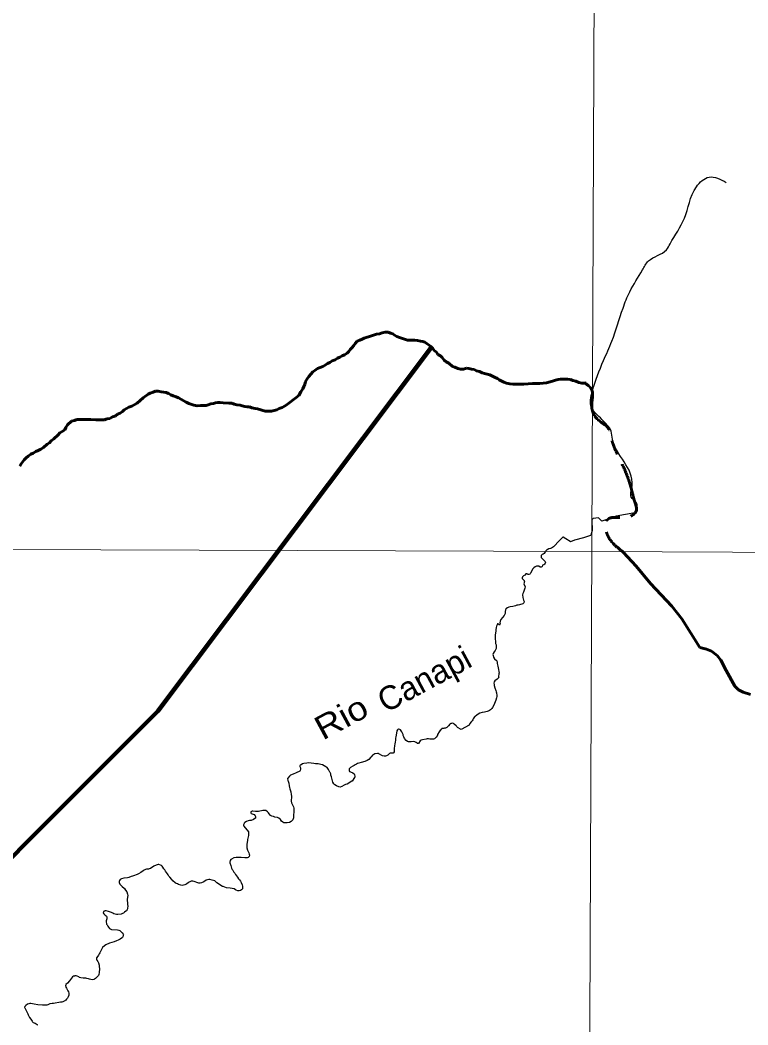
# Model space of a CAD drawing. Extents: x -1643653 to 4543381, y 1624270 to 13878484.
# Drawn here: x 652810 to 668190, y 8994810 to 9016030 of the extents above; entities that cross this region are included whole.
import ezdxf
from ezdxf.enums import TextEntityAlignment as Align

# ---------------------------------------------------------------- set-up
doc = ezdxf.new("R2010")
doc.units = 0
doc.header["$LTSCALE"] = 200
doc.linetypes.add('LONG_DASH_SHORT_DASH', pattern=[9.9, 6, -1.2, 1.5, -1.2])
for name, color, linetype, lineweight in [('1', 7, 'Continuous', 13), ('24', 7, 'Continuous', 25), ('60', 7, 'Continuous', 13), ('7', 7, 'LONG_DASH_SHORT_DASH', 60), ('9', 7, 'Continuous', 90)]:
    doc.layers.add(name, color=color, linetype=linetype, lineweight=lineweight)
doc.layers.add('49', color=7, linetype='Continuous')

msp = doc.modelspace()

# ---------------------------------------------------------------- linework, layer by layer
at = {"layer": '1'}
for points in [[(664968.2, 9023436.8), (664657.1, 8949509), (664397.1, 8890880.2)], [(565303.2, 9005146.6), (664889.8, 9004806.7), (719872.1, 9004543.9), (790635.8, 9004109)]]:
    msp.add_lwpolyline(points, dxfattribs=at)
at = {"layer": '24'}
for points in [[(665798.1, 9005626.6), (665405.1, 9005550.8), (665165.6, 9005466.5), (665101.5, 9005450.6), (665032.2, 9005519.9), (664921.3, 9005506.1), (664888.7, 9005478.8)], [(664888.7, 9005478.8), (664900.1, 9005251.2), (664869.8, 9005153.3), (664865.4, 9005145.8), (664717.4, 9005095.4), (664528.5, 9005045), (664441.2, 9005012.7), (664432.8, 9005015.5), (664343.5, 9005072.6), (664286.2, 9005107.2), (664280.8, 9005109), (664271.5, 9005101.5), (664208.7, 9005038.3), (664080.1, 9004905.7)], [(664080.1, 9004905.7), (664063.5, 9004888.7), (664040.8, 9004876.6), (664021.9, 9004870), (663980.2, 9004861.2), (663946.3, 9004843.8), (663931.6, 9004832.2), (663929.7, 9004827.5), (663925.3, 9004825.6), (663922.8, 9004820.1), (663917.9, 9004815.5), (663910.5, 9004801.1), (663899, 9004783.8), (663883.9, 9004765), (663863.8, 9004751.9), (663845.5, 9004742.3), (663830.7, 9004729.4), (663824.8, 9004721.3), (663819.7, 9004702.6), (663823.3, 9004691.5), (663824.1, 9004683.3), (663832.8, 9004668.7), (663842.4, 9004656.8), (663854.1, 9004648.1), (663869.6, 9004633.8), (663887.6, 9004620.7), (663907, 9004598.9), (663907, 9004598.9), (663910.9, 9004584.5), (663902.4, 9004543.4), (663900.7, 9004539.3), (663881.2, 9004529), (663848.8, 9004520.2), (663839.5, 9004493.6), (663833.8, 9004483.1), (663820.7, 9004477), (663803.2, 9004478.8), (663774.4, 9004497.4), (663769.2, 9004499), (663746.7, 9004499.8), (663720.6, 9004496.7), (663695.8, 9004484.7), (663668.4, 9004461.3), (663648.1, 9004440.9), (663597.4, 9004352.2)], [(663597.4, 9004352.2), (663591.9, 9004338.7), (663585.2, 9004327.5), (663562, 9004318.3), (663545.8, 9004318.1), (663534.7, 9004324.6), (663525, 9004333.9), (663497.8, 9004335.9), (663473.3, 9004304.2), (663451.5, 9004291.8), (663425.3, 9004274.1), (663419.2, 9004251.7), (663419.6, 9004240.3), (663428.8, 9004227), (663461.2, 9004195.3), (663463.7, 9004190.3), (663466.9, 9004175.9), (663457.9, 9004121.1), (663483.9, 9004058.1), (663479.5, 9004030.4), (663444.7, 9003947.7), (663436.1, 9003919.8), (663430, 9003892.9), (663436.2, 9003836.4), (663444.6, 9003808.5), (663450.1, 9003780.8), (663459.3, 9003752.9), (663454.4, 9003726), (663450.1, 9003716.1), (663431.3, 9003702.2), (663360.9, 9003681.5), (663332.3, 9003676.8), (663305.3, 9003670.6), (663276.6, 9003659.9), (663248.8, 9003653.3), (663221, 9003644.9), (663165.3, 9003637.2), (663137.5, 9003629.7), (663109.8, 9003617.9), (663077.1, 9003593.6), (663073.8, 9003588.8), (663066.6, 9003572.2), (663061.7, 9003539.8), (663061.5, 9003511.9), (663059.4, 9003496.8), (663040.9, 9003457.1), (662971.2, 9003371.5), (662951.9, 9003338.4), (662948.3, 9003299.8), (662954, 9003282), (662947.1, 9003264.8), (662944, 9003251.6), (662942.9, 9003251.1), (662911.9, 9003278.6), (662899.6, 9003277.8), (662888.3, 9003260.5), (662879.6, 9003232.8), (662873.2, 9003204.9), (662866.8, 9003150.2), (662861.5, 9003121.4), (662858.9, 9003091.8), (662849.7, 9003038), (662846.5, 9003010.2), (662846.6, 9002979.2), (662855.1, 9002895.8), (662859.3, 9002866.8), (662868.7, 9002836.8), (662871.9, 9002808.7), (662871, 9002777.8), (662869.2, 9002761.2), (662849.1, 9002718.3), (662831.4, 9002691.2), (662805.1, 9002656.3), (662801.6, 9002634.7), (662804.8, 9002607.8), (662812, 9002578.7), (662832, 9002539.4), (662877.8, 9002502.9), (662881.5, 9002497.6), (662889.1, 9002470.7), (662893.7, 9002439.9), (662905.9, 9002382.7), (662915.2, 9002349), (662932.3, 9002238.2)], [(662932.3, 9002238.2), (662930.4, 9002232.8), (662918.7, 9002162.2), (662919.1, 9002158.4), (662924.3, 9002149.5), (662924.7, 9002146.9), (662910.5, 9002130.5), (662890.5, 9002112.2), (662844.9, 9002076.1), (662830.6, 9002055.4), (662824.1, 9002025.5), (662826.1, 9001999.9), (662830.2, 9001975), (662842.8, 9001924.6), (662865.6, 9001868.5), (662873.1, 9001845.7), (662878.6, 9001819.2), (662886, 9001766.9), (662885.8, 9001743), (662880.8, 9001718.2), (662866.3, 9001665.2), (662823, 9001561.5), (662795.5, 9001511.2), (662776.8, 9001488.3), (662751.1, 9001464.8), (662727, 9001447.9), (662703, 9001435.9), (662679.1, 9001427.9), (662625.9, 9001415.6), (662573.7, 9001409.9), (662524, 9001394.2), (662471, 9001354.5)], [(662471, 9001354.5), (662418, 9001314.7), (662413.9, 9001313.1), (662387.4, 9001275.2), (662375.4, 9001250.8), (662363.1, 9001233.2), (662344.9, 9001211.6), (662312, 9001177.4), (662303.6, 9001164.2), (662297.6, 9001142.3), (662132.9, 9001044.6), (662055.9, 9001090.7), (662051.5, 9001092.1), (662048.6, 9001095.2), (662046.8, 9001099.7), (662037.3, 9001108.4), (662022.2, 9001125.4), (661983.8, 9001159.7), (661966.6, 9001172.4), (661944.8, 9001178.8), (661926.5, 9001177.5), (661909.8, 9001173.8), (661901.4, 9001170.2), (661890.7, 9001159.3), (661864.8, 9001124.2), (661848.9, 9001108.4), (661829.4, 9001092.8), (661799.7, 9001079.5), (661781.2, 9001073.3), (661761.2, 9001070.8), (661742.7, 9001066.8), (661725.3, 9001066.6), (661721.3, 9001065.5), (661706.2, 9001054.2), (661685.2, 9001030.2), (661683.4, 9001024.9), (661678.4, 9001021.4), (661666.2, 9000995.9)], [(661666.2, 9000995.9), (661666, 9000995.8), (661628.2, 9000939.1), (661629.1, 9000923.3), (661621.8, 9000911.6), (661602.7, 9000889), (661580.6, 9000865.8), (661565.2, 9000853.8), (661545, 9000847.3), (661519.3, 9000842.1), (661468.8, 9000846.1), (661442.2, 9000850.3), (661414.8, 9000850.2), (661390.9, 9000847.2), (661313.8, 9000829), (661288.2, 9000820.3), (661264.1, 9000805.4), (661227.5, 9000755.1), (661208, 9000751.3), (661198.2, 9000757.5), (661179.9, 9000776.4), (661150.3, 9000789.5), (661123.7, 9000793.6), (661075.9, 9000790.6), (661048.4, 9000786.4), (661015, 9000789.2), (660997, 9000798), (660969.6, 9000815.2), (660936.1, 9000861.2), (660916.9, 9000893.2), (660906.5, 9000918), (660902.7, 9000944.6), (660893.5, 9000969.5), (660880.3, 9000995.9), (660864.7, 9001020.9), (660846.7, 9001041.3), (660832.8, 9001051.1), (660807.4, 9001057.7), (660797.2, 9001057), (660783.2, 9001044), (660772.5, 9001021.6), (660765.5, 9000968.5), (660747.9, 9000894.1), (660744.4, 9000865.7), (660743.2, 9000816.2), (660736.9, 9000789.6), (660730.5, 9000739.1), (660724.1, 9000712.6), (660715.8, 9000638.2), (660717.6, 9000586.8), (660716.8, 9000576.4), (660703.4, 9000556.3), (660691.2, 9000550.9), (660651.6, 9000550.6), (660627.7, 9000547.6), (660617, 9000544), (660613.3, 9000541.4), (660580.1, 9000504.8), (660556, 9000490), (660529.6, 9000484.5), (660503.9, 9000484.7), (660470.1, 9000491.9), (660394.1, 9000535.8), (660385, 9000538.7), (660360.5, 9000540.9), (660309.2, 9000533.2), (660284.4, 9000522.9), (660273.5, 9000516.3)], [(660273.5, 9000516.3), (660260.7, 9000503.6), (660242.4, 9000482.3), (660221.6, 9000464.5), (660179.6, 9000416.4), (660146.5, 9000396.3), (660098.7, 9000374.4), (660070.2, 9000365.5), (660046.2, 9000355.7), (660017.1, 9000352.3), (659968.3, 9000340.1), (659941.1, 9000330.8), (659916.1, 9000316.3), (659891.5, 9000299.3), (659868.5, 9000285.3), (659840.5, 9000274.1), (659791.5, 9000243.5), (659791.5, 9000243.5), (659764.1, 9000216.7)], [(659764.1, 9000216.7), (659766.6, 9000170.3), (659768.2, 9000165.1), (659774.5, 9000160.6), (659826.5, 9000142.5), (659840.8, 9000136.1), (659866.7, 9000114.8), (659877.4, 9000088.4), (659881.6, 9000062.4), (659881.8, 9000044.3), (659878.7, 9000033.4), (659825.5, 8999960), (659819.5, 8999953.8), (659723.2, 8999895.5), (659688.5, 8999887.8), (659659.7, 8999873.4), (659605.7, 8999841.4), (659576.1, 8999832.9), (659549.3, 8999836.2), (659494.5, 8999857.3), (659459.2, 8999876.8), (659440.5, 8999897.3), (659416.9, 8999934), (659408.9, 8999962.1), (659405.4, 8999993), (659391.8, 9000051.2), (659380, 9000082), (659373.4, 9000111.9), (659363.4, 9000140), (659357.1, 9000148.2), (659344.6, 9000173.6), (659327.4, 9000201.8), (659297.2, 9000242.3), (659268.6, 9000258.6), (659204.1, 9000299.8), (659165.9, 9000310.6), (659139.1, 9000316.3), (659110, 9000320.5), (659049.2, 9000326.1), (659018.4, 9000330.3), (658960.2, 9000334.5), (658898.5, 9000340.9), (658868.6, 9000338.6), (658809.5, 9000327), (658781.4, 9000320), (658750.4, 9000304), (658731.6, 9000292.7), (658725, 9000283.2), (658721, 9000274), (658723.2, 9000264.3), (658735.2, 9000237.8), (658736.5, 9000212.6), (658728.3, 9000183.5), (658719.9, 9000170.5), (658646.8, 9000134.5), (658582.1, 9000107.9), (658527.1, 9000087.1), (658500.7, 9000063.1), (658466.8, 9000023.7), (658464.3, 9000011.6), (658467.1, 8999971.4), (658475.8, 8999953.7), (658488.4, 8999914.2), (658494.9, 8999855.1), (658500.1, 8999826), (658513.6, 8999793.3), (658531.7, 8999732.1), (658538.8, 8999675.3), (658544, 8999643.4), (658543.9, 8999614.5), (658535.6, 8999557.6), (658535.5, 8999531.6), (658542.9, 8999498.1), (658590.6, 8999417.1), (658596.3, 8999388.5), (658593.3, 8999333.7), (658594.3, 8999302.9), (658591.1, 8999245.1), (658587, 8999215.1), (658587.8, 8999186), (658581.9, 8999159.2), (658571.8, 8999140.2), (658561.5, 8999126.8), (658537.9, 8999105.5), (658506.5, 8999084.8), (658451.1, 8999073.9), (658421.2, 8999073.9), (658391.5, 8999076.1), (658380.9, 8999077.9), (658363.2, 8999087.9), (658334.8, 8999114.2), (658310.6, 8999148.7), (658278.5, 8999178.4), (658249.9, 8999187.4), (658191.8, 8999200), (658161.8, 8999208.5), (658129.2, 8999220.1), (658104, 8999230.8), (658091.6, 8999239.2), (658060.2, 8999290.2), (658040.3, 8999310.8)], [(658040.3, 8999310.8), (658040.3, 8999310.8), (658000, 8999337.8), (657966.4, 8999338.9), (657938.3, 8999334), (657908.4, 8999330.6), (657878.4, 8999322.2), (657850.3, 8999317.1), (657817.7, 8999313.6), (657800.3, 8999313.7), (657787.5, 8999316.9), (657729.5, 8999326.2), (657712.2, 8999324.4), (657688.6, 8999307.5), (657685.1, 8999292.1), (657687.3, 8999285.1), (657693, 8999275.8), (657753.2, 8999252.7), (657775, 8999226.5), (657782.3, 8999211.3), (657785.2, 8999193), (657784.6, 8999178.2), (657773.8, 8999165.3), (657744.9, 8999144), (657690.9, 8999127.6), (657660.1, 8999123), (657630.1, 8999116.6), (657595.5, 8999103.3), (657562.7, 8999084.1), (657548.4, 8999069.4), (657544.1, 8999063.3), (657530.6, 8999033.5), (657531.1, 8999026), (657541, 8999005.5), (657634.2, 8998884.3), (657639.8, 8998808), (657621.8, 8998753.6), (657615.4, 8998727.9), (657612.9, 8998701.4), (657601.6, 8998627.3), (657600.2, 8998596.8), (657601.2, 8998573), (657604.3, 8998548.1), (657616.1, 8998496.8), (657628.2, 8998469.8), (657644.2, 8998443.7), (657653.9, 8998417.1), (657657.6, 8998393.2), (657648.4, 8998365.3), (657644.6, 8998359), (657626.4, 8998346.5), (657609.5, 8998339.4), (657584.9, 8998335.4), (657557.6, 8998334.5), (657484.2, 8998341.6), (657456.7, 8998341.8), (657430.2, 8998343.8), (657405.3, 8998342.9), (657378.8, 8998343.7), (657329.2, 8998335.4), (657279.9, 8998312.1), (657261.7, 8998299.4), (657250.3, 8998279.6), (657242.8, 8998249.8), (657243.3, 8998231.8), (657260.7, 8998173.6), (657272.5, 8998147), (657279.3, 8998120.5), (657289.5, 8998090.3), (657298.5, 8998083.2), (657303.2, 8998074.5), (657330.3, 8998035.7), (657345, 8998010.8), (657364.6, 8997987.5), (657384, 8997954.4), (657403.7, 8997929), (657426.3, 8997895.3), (657445.7, 8997875.4), (657467.3, 8997843.1), (657480.4, 8997819), (657504, 8997765.2), (657512, 8997741.1), (657513.1, 8997712.8), (657507.4, 8997682.2), (657504.9, 8997678.3), (657489.8, 8997663.3), (657464.9, 8997646.8), (657439.6, 8997643), (657411, 8997643.7), (657379.6, 8997651.8), (657363.8, 8997663.7), (657331.7, 8997680.8), (657249.9, 8997700.5), (657175.3, 8997701)], [(657175.3, 8997701), (657175.1, 8997701), (657100.8, 8997730.4), (657087.9, 8997731.3), (656968.2, 8997810), (656946.1, 8997833.3), (656924.4, 8997848.9), (656898.9, 8997857.8), (656872.4, 8997864.6), (656819.7, 8997882.6), (656819.7, 8997882.6), (656795.3, 8997881.5), (656768.8, 8997874.8), (656744, 8997863.3), (656694.2, 8997832.3), (656641.2, 8997809), (656614.7, 8997804.5), (656588, 8997802.9), (656564.2, 8997808.9), (656487.1, 8997835.5), (656463.2, 8997842.5), (656437.6, 8997844), (656427.7, 8997843.1), (656383.6, 8997825.4), (656359.4, 8997809.3), (656333.6, 8997789), (656313.6, 8997776.8), (656288.8, 8997765.3), (656260.5, 8997757.4), (656235.8, 8997756.4), (656208.1, 8997758.4), (656158.8, 8997774.9), (656133.9, 8997785.3), (656107.5, 8997798.6), (656084.2, 8997812.2), (656040, 8997850.5), (656017.7, 8997880.1), (655973.3, 8997930.8), (655954.3, 8997950.2), (655940.7, 8997978.6), (655923.1, 8998001.5), (655883.5, 8998057.7), (655867.9, 8998085.6), (655850.3, 8998107.5), (655828.3, 8998139.1), (655810.7, 8998161.9), (655799.2, 8998173.1), (655776, 8998185.7), (655740.7, 8998194.2), (655726.6, 8998194.9), (655688, 8998185.3), (655639.5, 8998162), (655564, 8998115.9), (655536.1, 8998103), (655526.2, 8998099.9), (655484.5, 8998096.5), (655459.7, 8998090.2), (655434.8, 8998080.9), (655409, 8998064), (655359.2, 8998025.6), (655313.6, 8997999.2), (655285.5, 8997987.2), (655210, 8997959), (655183.6, 8997951.1), (655157.8, 8997940.5)], [(655157.8, 8997940.5), (655107.3, 8997923.6), (655079.9, 8997916.8), (655003.7, 8997905.1), (654951.8, 8997893.1), (654921.9, 8997881.5), (654911.5, 8997859.3), (654904.5, 8997835.3), (654903.3, 8997818.2), (654921.4, 8997783.2), (654936.6, 8997761.1), (654963.8, 8997729.2), (655008.4, 8997696.8), (655009.5, 8997691.4), (655015.2, 8997687.5), (655037.5, 8997653.3), (655064.5, 8997618.3), (655082.6, 8997567.8), (655083.8, 8997539.5), (655075.5, 8997462.4), (655082.9, 8997361.5), (655083.9, 8997309.2), (655081.8, 8997284.4), (655077.8, 8997260.5), (655067.6, 8997232.5), (655062.5, 8997223.8), (655056.8, 8997221.5), (655046.8, 8997210), (655019.8, 8997187.1), (654997.2, 8997170), (654975.4, 8997159), (654947.2, 8997150.5), (654874, 8997139.2), (654845.3, 8997141.1), (654819.7, 8997146.5), (654794, 8997157.1), (654769.6, 8997171.2)], [(654769.6, 8997171.2), (654738.3, 8997183.8), (654678.4, 8997205.1), (654627.8, 8997215.7), (654601.5, 8997215.8), (654591.6, 8997213.9), (654575.8, 8997201.7), (654567.6, 8997179.6), (654577.8, 8997158.2), (654585.5, 8997146.5), (654609.2, 8997130.1), (654609.2, 8997130.1), (654631.1, 8997112.1), (654638.8, 8997103.7), (654643.1, 8997086.6), (654646.1, 8997060.5), (654644.8, 8997050.5), (654633.6, 8997030.5), (654630.6, 8997005), (654630.3, 8996976.2), (654634.6, 8996950.6), (654637.9, 8996939.8), (654647.7, 8996924), (654661.2, 8996897.6), (654676.9, 8996874.9), (654700.6, 8996846.2), (654711, 8996839.6), (654738.5, 8996827.7), (654866.3, 8996819.7), (654894.5, 8996812.3), (654917.5, 8996801), (654942.4, 8996779.5), (654967.7, 8996755.2), (654988.5, 8996728.4), (654992.8, 8996711.5), (654991.8, 8996695.7), (654982.3, 8996670.2), (654975.7, 8996656.4), (654924.5, 8996618.8), (654884, 8996599.8), (654848.8, 8996588.4), (654798.2, 8996566.4), (654746.9, 8996553.3), (654696.3, 8996535.5), (654621.2, 8996498.1), (654593.2, 8996479), (654553.4, 8996444.2), (654534.4, 8996418.2), (654494.6, 8996332.7), (654480.8, 8996307), (654464.3, 8996280.6), (654430.7, 8996233.3), (654427.9, 8996227.3), (654425.9, 8996202.2), (654427.1, 8996188.5), (654434.5, 8996173.5), (654452.9, 8996147), (654465.3, 8996122.1), (654480.1, 8996071.6), (654484.6, 8996045.1), (654486.7, 8995992.8), (654483.6, 8995917.5), (654474.7, 8995876.7), (654467.9, 8995855), (654434.3, 8995816.1)], [(654434.3, 8995816.1), (654405, 8995790.5), (654383.8, 8995777), (654370.8, 8995770.5), (654331.6, 8995764.8), (654305.1, 8995767.1), (654280.3, 8995774.4), (654256.6, 8995785.8), (654222.5, 8995790.4), (654197.6, 8995796.5), (654144.6, 8995796.9), (654094.1, 8995804.4), (654067.8, 8995813.2), (654058.9, 8995818.6), (654053.8, 8995824.2), (654017.8, 8995841.2), (653993.1, 8995845.7), (653966.6, 8995843.9), (653958.3, 8995840.5), (653940.7, 8995836.5), (653915.1, 8995821.7), (653896.5, 8995797.2), (653873.6, 8995770), (653853, 8995739.7), (653809.9, 8995690.5), (653777.6, 8995659.6), (653777, 8995649.1), (653773.2, 8995638.5), (653777.4, 8995608.5), (653788.4, 8995582), (653803, 8995557.1), (653819.9, 8995531.3), (653830.7, 8995505.7), (653837.4, 8995477), (653839.2, 8995454.3), (653837.3, 8995430.5), (653832.8, 8995422.3)], [(653832.8, 8995422.3), (653826.6, 8995401.3), (653812.5, 8995377.3), (653793.7, 8995351), (653775.3, 8995332.6), (653765.9, 8995326.3), (653761.2, 8995324.9), (653757.5, 8995320), (653742.2, 8995313.6), (653716.5, 8995297.9), (653691.6, 8995289.7), (653664.8, 8995287.2), (653664.8, 8995287.2), (653516.9, 8995264.1), (653510.9, 8995259.8), (653490.9, 8995260.2), (653437.7, 8995252), (653396.8, 8995235.5), (653378.3, 8995229.4), (653359, 8995225.3), (653302.9, 8995225.3), (653282, 8995227.4), (653188.1, 8995230.6), (653109.4, 8995250.9), (653073.5, 8995253.9), (653034, 8995259.3), (653013.9, 8995258.4), (652993, 8995253.1), (652967.8, 8995250.4), (652934.9, 8995220), (652921.1, 8995209.2), (652910.5, 8995196.7), (652906.3, 8995176.7), (652907.7, 8995171), (652922.2, 8995141.9), (652932.8, 8995125.7), (652973.4, 8995043.3), (652981.4, 8995023.3), (653011, 8994966.3), (653037.8, 8994927.2), (653051.9, 8994911.9), (653062.4, 8994891.4), (653073.2, 8994874.3), (653086.7, 8994861.3), (653129, 8994846), (653146.4, 8994835.2), (653168.3, 8994817.2), (653170.7, 8994809.8), (653175.5, 8994807.6)]]:
    msp.add_lwpolyline(points, dxfattribs=at)
msp.add_spline([(665804.3, 9005643.1), (665835.9, 9005832.9), (665741, 9005927.8), (665741, 9006196.7), (665330, 9007177.5), (665298.4, 9007351.5), (665219.3, 9007478.1), (664982.2, 9007715.4), (664887.3, 9007841.9), (664903.2, 9008190), (665140.3, 9008838.5), (665314.2, 9009249.8), (665551.3, 9009945.9), (665693.6, 9010293.9), (665962.4, 9010752.7), (666088.8, 9010942.5), (666468.3, 9011179.8), (666547.3, 9011306.3), (666847.7, 9011844.2), (667100.6, 9012508.6), (667369.4, 9012714.2), (667733, 9012603.5)], degree=3, dxfattribs=at)
at = {"layer": '60', "lineweight": 25}
msp.add_spline([(814781, 9009175.5), (814787.2, 9009173.4), (814796.9, 9009173.4), (814799.4, 9009172.4), (814805.1, 9009174.5), (814805.6, 9009176.5), (814811.7, 9009179.5), (814811.7, 9009179.5), (814801.5, 9009181), (814790.7, 9009181.5), (814784.1, 9009183.1), (814777.4, 9009185.1), (814778.4, 9009175.5)], degree=3, dxfattribs=at)
at = {"layer": '7'}
for points in [[(659209.3, 9008717), (659256.9, 9008739.8), (659309.5, 9008775.2), (659357.1, 9008795.4), (659404.7, 9008830.8), (659464.8, 9008856.2), (659519.9, 9008891.6), (659567.5, 9008909.3), (659615.1, 9008942.2), (659667.8, 9008962.5), (659725.4, 9008992.9), (659757.9, 9009030.7), (659787.8, 9009070.9), (659822.9, 9009106.2), (659865.3, 9009159.1), (659892.8, 9009199.4), (659930.3, 9009247.3), (659990.4, 9009270.1), (660038.1, 9009290.4), (660080.7, 9009313.2), (660236.1, 9009361.6), (660281.2, 9009379.3), (660341.4, 9009397.2), (660401.7, 9009402.5), (660459.3, 9009422.8), (660527.1, 9009438.2), (660589.8, 9009435.9), (660637.6, 9009421.1), (660685.4, 9009403.7), (660723.1, 9009373.8), (660773.5, 9009346.4), (660826.2, 9009326.5), (660997.2, 9009272.1), (661049.9, 9009272.3), (661152.8, 9009267.7), (661210.6, 9009263), (661270.9, 9009248.2), (661318.6, 9009243.4), (661363.9, 9009226), (661409.2, 9009193.6), (661452, 9009166.2), (661492.3, 9009133.7), (661532.6, 9009096.2), (661560.4, 9009051.2), (661608.2, 9009013.8), (661641.1, 9008966.2), (661691.4, 9008936.3), (661729.2, 9008903.9), (661774.6, 9008851.3), (661814.9, 9008811.4), (661867.8, 9008781.5), (661950.8, 9008716.6), (661998.6, 9008701.8), (662059, 9008674.4), (662116.8, 9008659.6), (662177, 9008659.9), (662242.2, 9008680.2), (662289.9, 9008675.4), (662347.7, 9008658.1), (662403, 9008653.3), (662458.3, 9008623.5), (662518.6, 9008606.2), (662574, 9008583.8), (662624.2, 9008566.5), (662734.8, 9008536.9), (662850.5, 9008479.7), (662898.3, 9008462.3), (662936.1, 9008432.3), (663034.2, 9008380.1), (663089.5, 9008362.8), (663162.3, 9008348), (663225.1, 9008343.3), (663290.4, 9008341.1), (663458.6, 9008341.8), (663636.8, 9008352.6), (663792.4, 9008358.3), (663932.9, 9008369), (664063.3, 9008404.7), (664121, 9008425.1), (664178.6, 9008442.9), (664231.3, 9008448.1), (664334.2, 9008448.6), (664384.5, 9008446.3), (664439.7, 9008439), (664492.5, 9008419.2), (664552.8, 9008401.9), (664615.7, 9008374.6), (664683.5, 9008364.8), (664748.7, 9008365.1)], [(653752.9, 9007379.9), (653775.3, 9007427.7), (653812.8, 9007483.1), (653897.9, 9007561.2), (653958.1, 9007576.6), (654010.8, 9007596.9), (654166.4, 9007597.6), (654236.8, 9007595.4), (654307.1, 9007595.7), (654410.1, 9007586.1), (654535.6, 9007586.7), (654593.4, 9007589.5), (654641, 9007607.2), (654708.8, 9007615.1), (654761.4, 9007647.9), (654816.6, 9007668.3), (654871.7, 9007706.2), (654924.3, 9007729), (654976.9, 9007766.9), (655011.9, 9007802.2), (655109.7, 9007852.8), (655172.4, 9007878.2), (655220, 9007903.5), (655282.6, 9007941.5), (655412.8, 9008052.5), (655515.4, 9008130.8), (655560.5, 9008153.6), (655623.2, 9008171.4), (655673.4, 9008191.7), (655731.1, 9008192), (655794, 9008179.7), (655897, 9008165.1), (655947.3, 9008142.7), (655995.1, 9008112.8), (656042.9, 9008093), (656105.8, 9008070.6), (656156.1, 9008050.8), (656319.6, 9007963.7), (656372.5, 9007931.2), (656480.6, 9007899.1), (656550.9, 9007886.9), (656621.2, 9007887.2), (656681.5, 9007890), (656741.8, 9007890.2), (656786.9, 9007908), (656839.6, 9007925.8), (656894.8, 9007931.1), (656939.9, 9007948.8), (656990.1, 9007951.6), (657040.3, 9007951.8), (657098.1, 9007949.5), (657221.2, 9007940.1), (657283.9, 9007937.8), (657331.7, 9007920.5), (657392, 9007908.2), (657459.9, 9007898.4), (657505.1, 9007881.1), (657557.9, 9007866.2), (657605.6, 9007861.4), (657655.9, 9007859.2), (657708.7, 9007841.8), (657776.5, 9007827.1), (657824.2, 9007822.2), (657990.2, 9007767.8), (658125.8, 9007768.4), (658236.1, 9007799), (658286.2, 9007829.3), (658346.4, 9007847.2), (658409, 9007885.1), (658461.6, 9007920.5), (658634.4, 9008049.3), (658702, 9008104.8), (658744.3, 9008180.3), (658786.8, 9008240.7), (658809.2, 9008288.5), (658826.6, 9008333.8), (658841.4, 9008396.6), (658876.3, 9008457), (658911.3, 9008504.8), (658993.8, 9008600.6), (659038.9, 9008628.4), (659096.5, 9008668.8), (659149.1, 9008696.6), (659209.3, 9008717)], [(652801.5, 9006612.4), (652831.5, 9006660.3), (652899, 9006745.9), (652939, 9006788.8), (652979, 9006824.1), (653036.6, 9006862), (653084.3, 9006887.3), (653139.4, 9006922.7), (653194.6, 9006943.1), (653249.7, 9006968.4), (653302.3, 9007006.3), (653379.9, 9007074.4), (653432.5, 9007099.8), (653465, 9007145.1), (653520.1, 9007188), (653615.2, 9007271.3), (653652.7, 9007314.1), (653697.8, 9007339.5), (653752.9, 9007379.9)], [(665554.2, 9004795.8), (665826.3, 9004496), (666128.4, 9004129.5), (666582.2, 9003656.2), (666791.2, 9003384.4), (667173.5, 9002782.6), (667316.8, 9002742.9), (667422.9, 9002700.1), (667541.5, 9002608.8), (667614.9, 9002511.4), (667732.4, 9002291), (667913.5, 9001963.7), (667993.5, 9001885.6), (668093.1, 9001836.3), (668244.3, 9001789.9)]]:
    msp.add_lwpolyline(points, dxfattribs=at)
msp.add_spline([(664746.7, 9008367.1), (664889.8, 9008223.9), (664889.8, 9007865.9), (665018.7, 9007593.8), (665247.7, 9007393.2), (665290.6, 9007250), (665362.2, 9007020.9), (665634.2, 9006419.4), (665748.7, 9006047), (665806, 9005832.2), (665834.6, 9005674.7), (665634.2, 9005531.4), (665219.1, 9005474.2), (665190.4, 9005273.6), (665554.2, 9004795.8)], degree=3, dxfattribs=at)
at = {"layer": '9'}
msp.add_lwpolyline([(635350.7, 8977923.9), (636116.8, 8981777.4), (642228, 8989744.8), (647160.3, 8990514), (649828, 8995545.6), (655722.5, 9001435.5), (661506.7, 9009120.3)], dxfattribs=at)

# ---------------------------------------------------------------- texts
at = {"layer": '49'}
msp.add_text('Canapi', height=500, rotation=28.393, dxfattribs=at).set_placement((661469, 9001892.9), align=Align.CENTER)
at = {"layer": '49', "width": 1.15}
msp.add_text('Rio', height=500, rotation=28.393, dxfattribs=at).set_placement((659714, 9001085.8), align=Align.CENTER)

doc.saveas('drawing.dxf')
